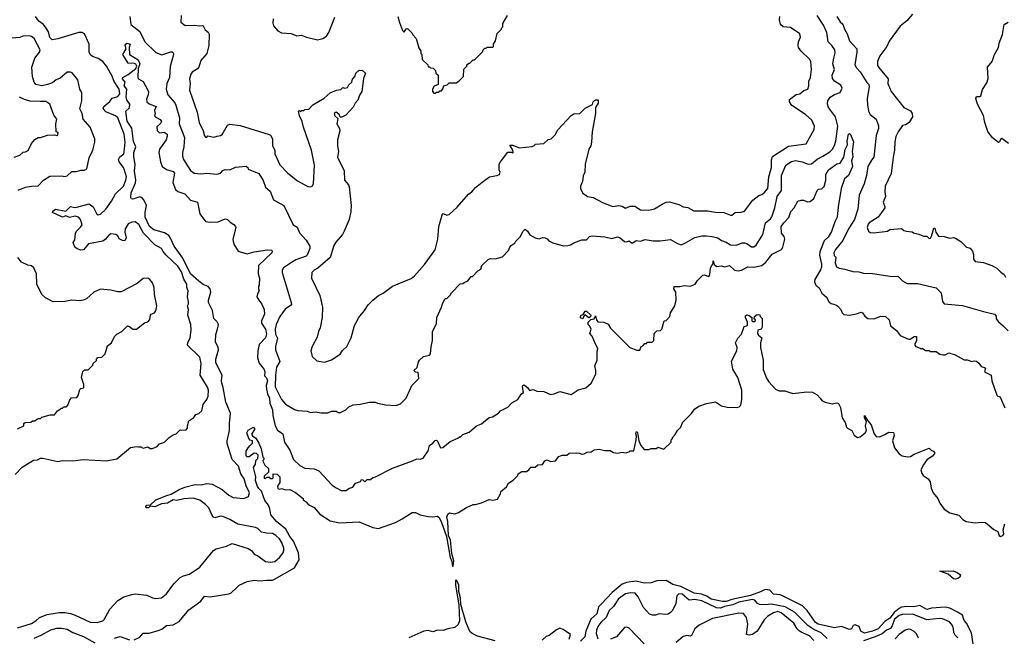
# Model space of a CAD drawing. Extents: x 2210602 to 2357277, y 510288 to 673808.
# Tile 444 of 464: x 2323704 to 2332237, y 644122 to 649478. Entities that reach past the tile are written whole.
import ezdxf

# ---------------------------------------------------------------- set-up
doc = ezdxf.new("R2010")
doc.units = 0

msp = doc.modelspace()

# ---------------------------------------------------------------- linework, layer by layer
at = {"layer": '0CON05XD'}
for points in [[(2323665, 645533.8), (2323725, 645596.2), (2323822.3, 645657.7), (2323858, 645662), (2323885, 645676.2), (2323905, 645676.2), (2324035, 645645.8), (2324075, 645654), (2324165, 645651.4), (2324255, 645664), (2324455, 645652), (2324545, 645670), (2324665, 645766.7), (2324717, 645777), (2324733.3, 645773.3), (2324755, 645772.5), (2324775, 645762.5), (2324815, 645772.5), (2324835, 645760), (2324855, 645760), (2324895, 645777.5), (2324915, 645800), (2324960, 645815), (2325000, 645855), (2325033.3, 645876.7), (2325060, 645885), (2325095, 645922.5), (2325145, 645917.5), (2325156.7, 645935), (2325156.7, 645955), (2325170.7, 645999.3), (2325213, 646027), (2325230, 646055), (2325257, 646063), (2325282.5, 646085), (2325295, 646140), (2325326.1, 646183.9), (2325336.1, 646213.9), (2325338.8, 646265), (2325331.7, 646291.7), (2325266.7, 646395), (2325277.5, 646495), (2325265, 646550), (2325156.7, 646655), (2325160, 646675), (2325182.3, 646717.7), (2325190, 646785), (2325187.5, 646835), (2325160, 646915), (2325166.7, 646965), (2325157.5, 646995), (2325166.7, 647015), (2325167.5, 647035), (2325157.5, 647075), (2325162.5, 647125), (2325152.5, 647155), (2325152.5, 647185), (2325127.1, 647227.1), (2325105, 647290), (2325075, 647340), (2324973.3, 647435), (2324946.4, 647466.4), (2324933.3, 647493.3), (2324875, 647526.2), (2324777.3, 647627.3), (2324735, 647701.2), (2324705, 647723.3), (2324675, 647721.2), (2324645, 647706.2), (2324618.8, 647665), (2324613.6, 647636.4), (2324626.7, 647585), (2324615, 647560), (2324595, 647562.5), (2324565, 647577.5), (2324553.6, 647603.6), (2324537.5, 647615), (2324495, 647620), (2324475, 647610), (2324448.8, 647575), (2324425, 647557.5), (2324300, 647535), (2324257.7, 647482.3), (2324235, 647478.8), (2324201.7, 647491.7), (2324182.5, 647505), (2324167.5, 647545), (2324180.5, 647569.5), (2324187, 647623), (2324195.8, 647644.2), (2324231.7, 647678.3), (2324245, 647700), (2324231.2, 647745), (2324212.5, 647765), (2324185, 647773.8), (2324135, 647763.3), (2324105, 647777.5), (2324075, 647763.8), (2323987.5, 647805), (2323992.3, 647817.7), (2324015, 647833.3), (2324103.6, 647816.4), (2324145, 647858.8), (2324179.3, 647849.3), (2324198.3, 647851.7), (2324305, 647880), (2324340, 647855), (2324368.3, 647798.3), (2324385, 647786.7), (2324405, 647790), (2324449.2, 647835), (2324500, 647905), (2324533.6, 647966.4), (2324602.5, 648035), (2324622.5, 648085), (2324628.6, 648115), (2324612.4, 648172.4), (2324602.5, 648195), (2324564.5, 648244.5), (2324560, 648265), (2324572.8, 648287.2), (2324605, 648313.8), (2324610.3, 648329.7), (2324618.9, 648415), (2324609.5, 648485), (2324555, 648627.1), (2324535, 648643.1), (2324449.5, 648679.5), (2324427.5, 648705), (2324433.3, 648725), (2324485, 648768.8), (2324505, 648797.5), (2324555, 648810), (2324571.5, 648835), (2324565, 648874), (2324521.4, 648941.4), (2324503, 648993), (2324455.9, 649075), (2324423.8, 649115), (2324385, 649140.9), (2324335, 649157.5), (2324314.6, 649175), (2324306, 649195), (2324305, 649266), (2324265, 649355.5), (2324245, 649366.8), (2324215, 649367.7), (2324035, 649311.2), (2323985, 649303.3), (2323965, 649322.5), (2323952.1, 649372.1), (2323934.3, 649404.3), (2323908.8, 649435), (2323870, 649465), (2323840, 649505)], [(2324658.2, 649505), (2324667.1, 649435), (2324744.7, 649374.7), (2324788.6, 649285), (2324882.8, 649192.8), (2324935, 649172), (2325015, 649200), (2325025, 649200), (2325035, 649190), (2325036, 649175), (2325007.4, 649072.6), (2325001.9, 648975), (2324979.4, 648925), (2324972.9, 648875), (2324988.6, 648825), (2325047.4, 648757.4), (2325057.5, 648737.5), (2325089.1, 648625), (2325085.7, 648575), (2325132.9, 648455), (2325125.8, 648375), (2325113.3, 648325), (2325113.3, 648295), (2325123.8, 648265), (2325185, 648170), (2325215, 648146.7), (2325275, 648140), (2325324.3, 648145.7), (2325412.9, 648137.1), (2325442.7, 648147.3), (2325465, 648170), (2325485, 648177.5), (2325525.9, 648174.1), (2325575, 648200), (2325665, 648206.7), (2325680, 648195), (2325685, 648182.5), (2325775, 648142.5), (2325815, 648082.5), (2325833.3, 648025), (2325875, 647990), (2325903.3, 647915), (2325992.5, 647865), (2326075, 647700), (2326108.3, 647678.3), (2326128.2, 647628.2), (2326187, 647567), (2326217.7, 647515), (2326217.2, 647492.8), (2326194.2, 647435.8), (2326185, 647426.2), (2326095.7, 647394.3), (2326058.5, 647371.5), (2325990, 647325), (2325979.2, 647305), (2325979.2, 647285), (2326057.5, 647025), (2326058.8, 647005), (2326005, 646966.2), (2325958, 646905), (2325925.7, 646835), (2325916.9, 646795), (2325921.7, 646751.7), (2325937.5, 646715), (2325922, 646645), (2325922, 646615), (2325957.5, 646515), (2325929.2, 646465), (2325920, 646395), (2325918.5, 646295), (2325973.8, 646185), (2326007.5, 646145), (2326085, 646097.5), (2326115, 646087.5), (2326195, 646082.5), (2326225, 646072.5), (2326265, 646077.5), (2326315, 646067.5), (2326375, 646067.5), (2326405, 646082.5), (2326445, 646082.5), (2326465, 646072.5), (2326485, 646072.5), (2326530, 646095), (2326555, 646120), (2326593, 646137), (2326655, 646142.5), (2326735, 646160), (2326785, 646160), (2326805, 646153.3)], [(2325102.5, 649515), (2325100, 649455), (2325137, 649427), (2325215, 649430), (2325265, 649423.3), (2325285, 649427.5), (2325293, 649423), (2325310.5, 649390.5), (2325338.1, 649368.1), (2325345, 649352.5), (2325342, 649255), (2325325.9, 649185), (2325274.3, 649125), (2325255.8, 649065), (2325245, 649050), (2325198.6, 649021.4), (2325187.5, 649005), (2325176, 648965), (2325180, 648925), (2325174, 648865), (2325241.2, 648675), (2325260, 648585), (2325293.3, 648515), (2325305, 648470), (2325315, 648460), (2325325, 648460), (2325335, 648470), (2325385, 648460), (2325416.4, 648466.4), (2325445, 648472.5), (2325458.3, 648481.7), (2325505, 648562.5), (2325525, 648572.5), (2325615, 648560), (2325865, 648483.3), (2325876.7, 648475), (2325893.8, 648445), (2325896, 648385), (2325914, 648345), (2325916, 648315), (2325958.3, 648218.3), (2326028, 648148), (2326110.9, 648080.9), (2326200.5, 648030.5), (2326225, 648028), (2326238, 648035), (2326249.2, 648055), (2326258, 648215), (2326231.2, 648345), (2326162.5, 648545), (2326152.5, 648595), (2326127.5, 648645), (2326120, 648685), (2326125, 648690), (2326135, 648680), (2326145, 648690), (2326165, 648690), (2326175, 648700), (2326208.3, 648701.7), (2326245, 648740), (2326343, 648797), (2326395, 648842.5), (2326450, 648865), (2326487.5, 648872.5), (2326505, 648890), (2326522.5, 648882.5), (2326545, 648890), (2326556, 648914), (2326582.5, 648935), (2326588.8, 648961.2), (2326608.8, 648985), (2326616.2, 649015), (2326645, 649040), (2326675, 649037.5), (2326700, 649015), (2326683.6, 648966.4), (2326667.5, 648855), (2326648.3, 648821.7), (2326635, 648780), (2326610, 648755), (2326595, 648720), (2326529.3, 648650.7), (2326495, 648632.5), (2326481.7, 648631.7), (2326472.5, 648655), (2326445.6, 648675.6), (2326428.8, 648665), (2326434, 648645), (2326461.7, 648621.7), (2326452, 648575), (2326474.2, 648535), (2326477.5, 648515), (2326457.5, 648435), (2326457.5, 648385), (2326466.7, 648335), (2326457.5, 648285), (2326517, 648167), (2326518.8, 648085), (2326552, 648045), (2326557.9, 648027.9), (2326576, 647865), (2326573.6, 647813.6), (2326558, 647745), (2326516.6, 647643.4), (2326502, 647615), (2326442.6, 647547.4), (2326425, 647518), (2326395.3, 647414.7), (2326288.5, 647321.5), (2326256.7, 647305), (2326236.2, 647285), (2326233.8, 647235), (2326305.8, 647085.8), (2326328.8, 646985), (2326326.2, 646895), (2326307.5, 646805), (2326292.5, 646775), (2326282.5, 646725), (2326237.5, 646645), (2326227.5, 646605), (2326238.3, 646558.3), (2326278.3, 646518.3), (2326345, 646507.5), (2326405, 646527.5), (2326481.7, 646578.3), (2326500.7, 646609.3), (2326540, 646645), (2326575, 646720), (2326606.7, 646825), (2326643.3, 646895), (2326692.5, 646955), (2326722.5, 647005), (2326765, 647046.7), (2326813.9, 647086.1), (2326853.6, 647106.4), (2326935, 647166.7), (2327095, 647233.1), (2327125, 647255.8), (2327210.8, 647355), (2327305, 647483.3), (2327327.3, 647575), (2327336.9, 647683.1), (2327367, 647793), (2327375, 647797.5), (2327405, 647782.5), (2327425, 647787.5), (2327495, 647852.5), (2327592.5, 647965), (2327622.5, 647985), (2327655, 648022.5), (2327711.7, 648068.3), (2327776.1, 648113.9), (2327840, 648125), (2327862.5, 648135), (2327866.7, 648155), (2327860, 648175), (2327860, 648225), (2327870, 648245), (2327935, 648330), (2327967.5, 648327.5), (2327975, 648320), (2327980, 648325), (2327977.5, 648345), (2327951.7, 648388.3), (2327975, 648390), (2328035, 648367.5), (2328145, 648377.5), (2328163, 648387), (2328175, 648397.5), (2328245, 648402.5), (2328285, 648437.5), (2328310, 648445), (2328345, 648480), (2328367, 648523), (2328483.6, 648646.4), (2328505, 648660), (2328557, 648663), (2328605, 648710), (2328668.3, 648741.7), (2328672.5, 648765), (2328683.9, 648776.1), (2328695, 648782.5), (2328711.7, 648781.7), (2328717.5, 648775), (2328716.7, 648755), (2328692.5, 648715), (2328693.3, 648665), (2328663.8, 648505), (2328660, 648415), (2328653.3, 648385), (2328637.5, 648355), (2328603.9, 648226.1), (2328600, 648155), (2328587, 648123), (2328582.5, 648075), (2328562.5, 648035), (2328563.6, 648013.6), (2328582.5, 647975), (2328625, 647943.3), (2328675, 647936.7), (2328755, 647893.3), (2328845, 647857.5), (2328895, 647866.7), (2328925, 647860), (2328955, 647843.3), (2328995, 647860), (2329035, 647860), (2329085, 647830), (2329155, 647826.2), (2329205, 647838.8), (2329272.7, 647877.3), (2329305, 647893.8), (2329335, 647896.7), (2329415, 647876.2), (2329455, 647853.3), (2329495, 647847.5), (2329545, 647818.8), (2329665, 647819.4), (2329735, 647807.5), (2329805.8, 647805.8), (2329865, 647782), (2329876.1, 647783.9), (2329905, 647806.7), (2329955, 647807.5), (2329985, 647817.5), (2330058.3, 647911.7), (2330108, 647952), (2330135, 647961.2), (2330154.3, 647975.7), (2330187.5, 648015), (2330195.8, 648115), (2330219.4, 648195), (2330218.1, 648261.9), (2330228.7, 648291.3), (2330365, 648379.4), (2330518.3, 648401.7), (2330587.5, 648525), (2330592.5, 648555), (2330567.5, 648605), (2330514.3, 648654.3), (2330395, 648734), (2330376.2, 648766.2), (2330374, 648786), (2330431.7, 648828.3), (2330465, 648833.8), (2330498, 648862), (2330533.6, 648876.4), (2330543.3, 648905), (2330544, 648945), (2330555.8, 648975), (2330566, 649045), (2330560, 649115), (2330548, 649135), (2330475, 649205.8), (2330454.4, 649235), (2330450, 649255), (2330453.3, 649286.7), (2330470, 649325), (2330463.9, 649353.9), (2330385, 649410), (2330320, 649415), (2330296.1, 649436.1), (2330289.2, 649475), (2330292.5, 649505)], [(2325900, 649485), (2325897, 649447), (2325902.5, 649425), (2325940.7, 649380.7), (2325973.6, 649363.6), (2326055, 649357.5), (2326105, 649337.5), (2326145, 649342.5), (2326190, 649325), (2326285, 649302.5), (2326330, 649315), (2326362.5, 649335), (2326383.3, 649365), (2326435, 649500)], [(2326805, 646153.3), (2326877, 646137), (2326965, 646132.5), (2327005, 646147.5), (2327052.5, 646195), (2327102.5, 646305), (2327162.5, 646365), (2327158.3, 646418.3), (2327135, 646420), (2327120, 646435), (2327147, 646463), (2327159.3, 646510.7), (2327167.5, 646525), (2327203.9, 646556.1), (2327255, 646567.5), (2327265, 646580), (2327269.3, 646640.7), (2327281.2, 646695), (2327282.5, 646775), (2327315, 646840), (2327317.5, 646895), (2327360, 646985), (2327367.5, 647015), (2327385, 647050), (2327395, 647060), (2327405, 647060), (2327435, 647090), (2327445, 647110), (2327521.7, 647188.3), (2327545, 647190), (2327555, 647200), (2327588.3, 647211.7), (2327615, 647250), (2327628.3, 647251.7), (2327675, 647300), (2327700, 647315), (2327710, 647345), (2327765, 647397.5), (2327783.6, 647406.4), (2327825, 647403.3), (2327889.3, 647420.7), (2327940, 647475), (2327950, 647505), (2327961.7, 647518.3), (2327998.3, 647541.7), (2328000, 647555), (2328040, 647595), (2328067, 647643), (2328085, 647660), (2328105, 647642.5), (2328125, 647612.5), (2328170, 647585), (2328205, 647577.5), (2328235, 647587.5), (2328256.4, 647586.4), (2328275, 647577.5), (2328290.7, 647560.7), (2328323.6, 647543.6), (2328415, 647517.5), (2328455, 647520), (2328477.5, 647525), (2328505, 647542.5), (2328575, 647570), (2328615, 647570), (2328642.7, 647597.3), (2328665, 647603.8), (2328775, 647596), (2328835, 647580), (2328885, 647593.8), (2328907.5, 647585), (2328945, 647553.3), (2328965, 647552.5), (2328985, 647560), (2329005, 647542.5), (2329016.7, 647543.3), (2329045, 647562.5), (2329085, 647556.7), (2329125, 647572.5), (2329195, 647560), (2329255, 647560), (2329345, 647571.2), (2329405.8, 647535.8), (2329435, 647526.2), (2329475, 647541.2), (2329555, 647587.5), (2329615, 647602), (2329655, 647602.5), (2329705, 647598.8), (2329755, 647586.2), (2329785, 647563.3), (2329825, 647548.8), (2329865, 647523.8), (2329915, 647523.3), (2329965, 647542.5), (2329985, 647543.3), (2330005, 647536.7), (2330045, 647507.5), (2330065, 647507.5), (2330085, 647522.5), (2330144.2, 647615.8), (2330167.5, 647715), (2330209.2, 647750.8), (2330220.7, 647769.3), (2330246.9, 647845), (2330267.5, 647945), (2330305.5, 647995), (2330306.7, 648125), (2330343.6, 648216.4), (2330393.2, 648246.8), (2330426.1, 648256.1), (2330485, 648246), (2330535.8, 648225.8), (2330565, 648228), (2330615, 648269.2), (2330665, 648292.9), (2330725, 648332.9), (2330746.7, 648355), (2330765, 648386.2), (2330777.9, 648425), (2330793.3, 648555), (2330774.3, 648634.3), (2330713.8, 648715), (2330703.8, 648745), (2330707, 648773), (2330727.5, 648805), (2330765, 648828), (2330813.2, 648846.8), (2330830.8, 648885), (2330818.9, 648908.9), (2330765, 648944.2), (2330746.6, 648966.6), (2330745.6, 648995), (2330764.4, 649045), (2330749.2, 649095), (2330760, 649145), (2330769.5, 649190.5), (2330768, 649215), (2330741.2, 649255), (2330711.2, 649285), (2330700, 649365), (2330670.3, 649430.3), (2330616.2, 649515)], [(2326982, 649505), (2326994.2, 649454.2), (2327022.5, 649385), (2327035, 649370), (2327051.7, 649398.3), (2327065, 649400), (2327105, 649360), (2327110, 649345), (2327140, 649315), (2327163, 649233), (2327180, 649205), (2327180, 649185), (2327190, 649175), (2327191.7, 649131.7), (2327240, 649085), (2327245, 649070), (2327255, 649070), (2327265, 649060), (2327288.3, 649058.3), (2327308.3, 649038.3), (2327310, 649015), (2327330, 648995), (2327330, 648915), (2327295, 648900), (2327280, 648875), (2327280, 648855), (2327291.7, 648841.7), (2327305, 648840), (2327315, 648850), (2327335, 648850), (2327345, 648860), (2327358.3, 648861.7), (2327371.7, 648878.3), (2327380, 648905), (2327408.3, 648911.7), (2327425, 648930), (2327485, 648930), (2327510, 648945), (2327550, 648985), (2327553, 649047), (2327580, 649075), (2327580, 649085), (2327595, 649100), (2327605, 649100), (2327635, 649130), (2327645, 649130), (2327715, 649200), (2327720, 649215), (2327735, 649230), (2327745, 649230), (2327755, 649240), (2327805, 649240), (2327810, 649245), (2327810, 649265), (2327827, 649293), (2327843, 649357), (2327880, 649395), (2327880, 649405), (2327890, 649415), (2327890, 649445), (2327930, 649515)], [(2330785.6, 649505), (2330815, 649460), (2330838, 649438), (2330852.9, 649395), (2330875.4, 649355.4), (2330894.5, 649295), (2330957.5, 649225), (2330960, 649195), (2330940, 649085), (2330955, 649058.8), (2330986.2, 649025), (2331045, 648932), (2331062, 648915), (2331066.9, 648895), (2331049.2, 648795), (2331050.6, 648735), (2331060, 648685), (2331075, 648654), (2331127.5, 648615), (2331146.1, 648556.1), (2331146.2, 648535), (2331126.4, 648473.6), (2331106, 648285), (2331085, 648260), (2331054.3, 648205), (2331042.5, 648125), (2331021.4, 648055), (2330978, 647955), (2330966.9, 647835), (2330937.3, 647745), (2330886, 647664), (2330838.1, 647561.9), (2330774, 647486), (2330760, 647455), (2330761.4, 647431.4), (2330777.5, 647417.5), (2330771.2, 647368.8), (2330782.5, 647335), (2330805, 647322), (2330855, 647314), (2330925, 647294), (2330975, 647292), (2331015, 647280), (2331095, 647276.7), (2331265, 647250), (2331313, 647253), (2331353.2, 647213.2), (2331395, 647188.6), (2331485, 647189.2), (2331645, 647153.3), (2331688.3, 647108.3), (2331700.6, 647035), (2331716.7, 647015), (2331875, 647000), (2332055.9, 646945.9), (2332152.5, 646925), (2332167, 646907), (2332167.5, 646885), (2332185, 646857.5), (2332225, 646826.7), (2332268.8, 646778.8)], [(2331440, 649525), (2331393, 649467), (2331335, 649420), (2331239.1, 649290.9), (2331218, 649245), (2331157.3, 649162.7), (2331136.7, 649115), (2331138, 649085), (2331146, 649065), (2331229.2, 648965), (2331228.6, 648925), (2331256.2, 648855), (2331367, 648717), (2331425, 648687.5), (2331437.5, 648665), (2331440, 648635), (2331413, 648587), (2331380, 648565), (2331355, 648560), (2331315.7, 648504.3), (2331297.5, 648465), (2331288, 648418), (2331286, 648345), (2331272.5, 648285), (2331256, 648145), (2331203.8, 648035), (2331200, 647985), (2331205.8, 647944.2), (2331186.7, 647895), (2331202.5, 647855), (2331200, 647845), (2331143.3, 647765), (2331065, 647716.2), (2331056.2, 647705), (2331048.8, 647675), (2331060, 647645), (2331075, 647633.3), (2331105, 647630), (2331225, 647642.5), (2331245, 647657.5), (2331345, 647667.5), (2331365, 647650), (2331385, 647642.5), (2331437, 647637), (2331448.3, 647628.3), (2331497, 647617), (2331535, 647600), (2331565, 647600), (2331585, 647580), (2331596.4, 647583.6), (2331605, 647600), (2331625, 647670), (2331635, 647670), (2331642.5, 647635), (2331665, 647600), (2331715, 647597.5), (2331765, 647582.5), (2331795, 647587.5), (2331815, 647582.5), (2331860, 647555), (2331910, 647505), (2331940, 647495), (2331961.7, 647471.7), (2331970.7, 647440.7), (2331970.7, 647400.7), (2331985, 647380), (2332055, 647372.5), (2332130, 647345)], [(2332272.7, 648402.7), (2332215, 648446.7), (2332207, 648443), (2332195, 648417.5), (2332185, 648413.8), (2332133, 648453), (2332095, 648507.5), (2332066.7, 648585), (2332056.4, 648646.4), (2332003.3, 648745), (2331990, 648795), (2331995, 648810), (2332025, 648810), (2332033, 648817), (2332048.3, 648871.7), (2332085, 648930), (2332096.4, 648966.4), (2332091.2, 649065), (2332132, 649115), (2332152.9, 649175), (2332185.5, 649235), (2332191.1, 649275), (2332222, 649348), (2332235.6, 649435), (2332270.8, 649455)], [(2323691.7, 647998.3), (2323755, 648024.2), (2323806.1, 648033.9), (2323863.9, 648036.1), (2323910, 648085), (2323965, 648121.2), (2324065, 648123.3), (2324095, 648116.7), (2324116.1, 648123.9), (2324155, 648160), (2324195, 648160), (2324235, 648172.5), (2324266.4, 648173.6), (2324286.4, 648183.6), (2324305, 648280), (2324336.2, 648345), (2324353.8, 648415), (2324353.8, 648445), (2324315, 648546.7), (2324254.3, 648615), (2324244, 648665), (2324226, 648705), (2324242, 648775), (2324242, 648845), (2324226.2, 648875), (2324206.2, 648955), (2324157.7, 649017.7), (2324143.6, 649023.6), (2324115, 649021.2), (2324055, 648970), (2324018.8, 648955), (2323989.3, 648930.7), (2323945, 648914.4), (2323895, 648904), (2323845, 648916.2), (2323828.8, 648935), (2323814.5, 648984.5), (2323808.9, 649065), (2323835.5, 649144.5), (2323875.8, 649195), (2323881.4, 649215), (2323828.6, 649315), (2323805, 649332.5), (2323785, 649336.7), (2323730, 649335), (2323705, 649323.8), (2323635, 649316.2)], [(2325417.5, 646795), (2325427.5, 646835), (2325416.2, 646856.2), (2325385.5, 646885.5), (2325375.3, 646955.3), (2325339.6, 647025), (2325339.2, 647045), (2325358.8, 647115), (2325353.8, 647145), (2325336.9, 647165), (2325295, 647182.7), (2325255, 647208.9), (2325184.6, 647275), (2325118.6, 647408.6), (2325041.1, 647515), (2325012, 647582), (2324995.3, 647605.3), (2324958.9, 647628.9), (2324865, 647655.6), (2324828.6, 647685), (2324790, 647765), (2324790, 647805), (2324802.5, 647865), (2324779.4, 647915), (2324765, 647931.4), (2324745, 647940.6), (2324685, 647921.2), (2324673.6, 647923.6), (2324666.7, 647936.7), (2324670.8, 647975), (2324707.7, 648062.3), (2324709.5, 648085), (2324700, 648165), (2324704.3, 648224.3), (2324693.1, 648285), (2324693.8, 648325), (2324709.4, 648375), (2324691.3, 648421.3), (2324675.6, 648535.6), (2324635, 648597.5), (2324623.8, 648685), (2324655, 648712.5), (2324658, 648745), (2324633.3, 648783.3), (2324626.7, 648805), (2324632.5, 648875), (2324610, 648905), (2324617.5, 648935), (2324593.3, 648965), (2324597.5, 648975), (2324645, 649001.2), (2324710, 649055), (2324720, 649075), (2324711.4, 649091.4), (2324698.9, 649098.9), (2324645, 649100), (2324597.5, 649175), (2324627.5, 649225), (2324617.5, 649255), (2324620, 649265), (2324635, 649272.5), (2324662.5, 649265), (2324653.3, 649235), (2324656.2, 649175), (2324729.5, 649129.5), (2324743.8, 649095), (2324730, 649055), (2324726.7, 648975), (2324734.2, 648964.2), (2324775, 648941.2), (2324793.8, 648905), (2324820, 648855), (2324816.2, 648825), (2324802.3, 648787.7), (2324806.1, 648766.1), (2324825, 648746.7), (2324887.5, 648725), (2324870.7, 648689.3), (2324877.5, 648665), (2324873.3, 648645), (2324882.7, 648632.7), (2324922.3, 648612.3), (2324933.3, 648595), (2324923.9, 648576.1), (2324892.3, 648547.7), (2324896.1, 648516.1), (2324915, 648496.7), (2324955, 648501.2), (2324981.2, 648485), (2324983, 648467), (2324973.3, 648435), (2324915, 648353.3), (2324909.4, 648325), (2324923.3, 648245), (2324939.4, 648205), (2324975, 648178.1), (2325035, 648160), (2325045, 648147.5), (2325030.6, 648065), (2325054.4, 648005), (2325075, 647988.1), (2325135, 647968.6), (2325185, 647913.1), (2325245.5, 647895.5), (2325264.2, 647795), (2325315, 647728.8), (2325355, 647720.8), (2325425, 647726), (2325485, 647750), (2325504.4, 647744.4), (2325527.5, 647722.5), (2325560.5, 647700.5), (2325573.9, 647683.9), (2325576.2, 647675), (2325552, 647575), (2325554, 647555), (2325563.8, 647525), (2325593.8, 647475), (2325605, 647466.2), (2325675, 647448), (2325735, 647465.7), (2325851.7, 647481.7), (2325885, 647480), (2325893, 647473), (2325888.8, 647455), (2325774.3, 647345.7), (2325771.4, 647275), (2325782, 647235), (2325780, 647175), (2325773, 647167), (2325772.5, 647145), (2325780, 647125), (2325765, 647100), (2325760, 647075), (2325775, 647044), (2325802.1, 647012.1), (2325821.9, 646965), (2325825.6, 646925), (2325800.6, 646865), (2325798.1, 646845), (2325834.7, 646794.7), (2325843.4, 646753.4), (2325835, 646718.5), (2325779.4, 646660.6), (2325768.5, 646605), (2325765.4, 646545), (2325778.1, 646498.1), (2325822.5, 646445), (2325828.8, 646425), (2325825, 646390), (2325842, 646372), (2325851.4, 646345), (2325841.1, 646305), (2325842.3, 646272.3), (2325852.3, 646232.3), (2325870, 646195), (2325871.1, 646151.1), (2325894.4, 646095), (2325897.5, 646045), (2325916.8, 645956.8), (2325937.9, 645917.9), (2325983.8, 645885), (2325998.8, 645815), (2326044, 645745), (2326076.2, 645665), (2326132.7, 645612.7), (2326175, 645588.8), (2326255, 645583.3), (2326295.8, 645565.8), (2326410.5, 645440.5), (2326445, 645417.5), (2326490, 645395), (2326530, 645395), (2326563.3, 645416.7), (2326590, 645425), (2326615, 645457.5), (2326658.3, 645471.7), (2326665, 645490), (2326678.3, 645488.3), (2326695, 645470), (2326715, 645490), (2326745, 645490), (2326763, 645507), (2326787, 645513), (2326935, 645587.5), (2327106.7, 645653.3), (2327145, 645670), (2327175, 645667.5), (2327200, 645675), (2327245, 645740), (2327253.9, 645786.1), (2327283.3, 645805), (2327305, 645830), (2327315, 645832.5), (2327325, 645822.5), (2327350, 645765), (2327371.7, 645768.3), (2327435, 645820), (2327501.7, 645848.3), (2327515, 645860), (2327525, 645860), (2327545, 645880), (2327598.3, 645901.7), (2327663, 645957), (2327707, 645973), (2327773, 646027), (2327800, 646035), (2327853, 646067), (2327870, 646085), (2327935, 646117.5), (2327970, 646155), (2328020, 646185), (2328050.7, 646229.3), (2328070, 646245), (2328061.2, 646295), (2328063.9, 646306.1), (2328075, 646312.5), (2328107.5, 646285), (2328123, 646263), (2328155, 646270), (2328185, 646257.5), (2328245, 646252.5), (2328305, 646227.5), (2328337, 646233), (2328385, 646252.5), (2328481.7, 646228.3), (2328545, 646267.5), (2328610, 646285), (2328657.5, 646325), (2328697.5, 646405), (2328697.5, 646435), (2328687.5, 646475), (2328707.5, 646525), (2328707.5, 646595), (2328713.3, 646625), (2328693.3, 646665), (2328663.6, 646733.6), (2328643.3, 646755), (2328656.7, 646795), (2328645, 646820), (2328630, 646835), (2328630, 646855), (2328653, 646877), (2328682.5, 646885), (2328695, 646910), (2328702.5, 646875), (2328715, 646857.5), (2328765, 646856), (2328805, 646837.5), (2328825, 646802.5), (2328990, 646635), (2329053, 646613), (2329077, 646613), (2329090, 646645), (2329105, 646650), (2329121.7, 646668.3), (2329135, 646670), (2329145, 646680), (2329185, 646680), (2329200, 646695), (2329203, 646757), (2329225, 646780), (2329258.3, 646781.7), (2329270, 646795), (2329290, 646865), (2329305, 646870), (2329337, 646903), (2329342.5, 646935), (2329382.5, 646995), (2329393.3, 647045), (2329388.8, 647115), (2329373.8, 647145), (2329375, 647162.5), (2329425, 647163.1), (2329465, 647172.5), (2329515, 647166.7), (2329557.5, 647185), (2329577.5, 647215), (2329625, 647262.5), (2329636.4, 647266.4), (2329675, 647250), (2329684, 647265), (2329690, 647325), (2329712.5, 647365), (2329715, 647386.7), (2329722.5, 647355), (2329745, 647336.7), (2329783.6, 647343.6), (2329815, 647333.3), (2329855, 647346.2), (2329897.5, 647305), (2329930.7, 647299.3), (2329960, 647305), (2330015, 647333.3), (2330065, 647332.9), (2330135, 647345.6), (2330170, 647375), (2330224.7, 647445.3), (2330306, 647485), (2330318.1, 647505), (2330333.8, 647575), (2330327.6, 647597.6), (2330306.6, 647626.6), (2330304.2, 647685), (2330325, 647716.7), (2330368.3, 647761.7), (2330387.5, 647815), (2330414.1, 647845.9), (2330447, 647903), (2330475, 647913.3), (2330495, 647913.3), (2330535, 647898.8), (2330555, 647900), (2330585, 647927.5), (2330615, 647997.5), (2330625, 648006.7), (2330655, 648012), (2330675, 648031.2), (2330690, 648085), (2330691.2, 648135), (2330712.5, 648175), (2330785, 648226.7), (2330815, 648232.5), (2330846, 648285), (2330858.6, 648351.4), (2330876.9, 648393.1), (2330875.6, 648425), (2330885, 648486.2), (2330895, 648490), (2330905, 648481.2), (2330928.3, 648418.3), (2330918.8, 648335), (2330923, 648287), (2330912.5, 648255), (2330920, 648205), (2330885, 648127.5), (2330852.9, 648097.1), (2330822, 648015), (2330795.6, 647855), (2330789.2, 647765), (2330767.5, 647725), (2330740.3, 647639.7), (2330708.9, 647591.1), (2330675, 647561.2), (2330639.4, 647465), (2330635.8, 647435), (2330653.6, 647356.4), (2330653, 647333), (2330645, 647307.5), (2330595.8, 647225), (2330592.9, 647205), (2330604.2, 647175), (2330631.7, 647151.7), (2330656.1, 647106.1), (2330695, 647072.5), (2330718.8, 647028.8), (2330735, 647016.7), (2330775.9, 647005.9), (2330793, 646993), (2330820, 646965), (2330832.5, 646935), (2330845, 646922.5), (2330895, 646916.7), (2330955, 646926), (2330995, 646940), (2331006.7, 646935), (2331027.7, 646907.7), (2331055, 646886.7), (2331105, 646883.8), (2331165.9, 646905.9), (2331207.5, 646905), (2331237.5, 646875), (2331251.7, 646821.7), (2331303, 646783), (2331335, 646740), (2331405, 646707.5), (2331421.7, 646708.3), (2331455, 646730), (2331475, 646730), (2331476.7, 646695), (2331460, 646665), (2331462.5, 646655), (2331470, 646645), (2331508.3, 646628.3), (2331515, 646620), (2331525, 646630), (2331555, 646610), (2331585, 646610), (2331595, 646600), (2331645, 646600), (2331678.3, 646578.3), (2331705, 646572.5), (2331725, 646572.5), (2331755, 646590), (2331811.7, 646571.7), (2331888.3, 646528.3), (2331915, 646527.5), (2331955, 646512.5), (2331975, 646520), (2331995, 646517.5), (2332015, 646500), (2332035, 646470), (2332065, 646462.5), (2332072.5, 646455), (2332063.6, 646423.6), (2332122, 646395), (2332128.8, 646345), (2332173, 646223), (2332181.7, 646211.7), (2332195, 646210), (2332205, 646200), (2332241.7, 646111.7)], [(2323655, 648286.7), (2323706.1, 648303.9), (2323735, 648330), (2323755, 648332.5), (2323775.9, 648344.1), (2323807.5, 648405), (2323835, 648437.5), (2323865, 648456.7), (2323885, 648456.7), (2323945, 648476.7), (2324005, 648480), (2324025, 648472.5), (2324035, 648480), (2324038.3, 648498.3), (2324020, 648505), (2324017.5, 648575), (2324026.7, 648615), (2323999.3, 648649.3), (2323966.1, 648746.1), (2323929.3, 648769.3), (2323882.3, 648767.7), (2323795, 648772), (2323746.1, 648786.1), (2323703, 648807)], [(2323685, 645930), (2323740, 645955), (2323740, 645975), (2323750, 645985), (2323801.7, 645988.3), (2323815, 646000), (2323835, 646000), (2323848.3, 646011.7), (2323865, 646020), (2323885, 646020), (2323895, 646030), (2323968.3, 646051.7), (2324005, 646052.5), (2324030, 646085), (2324065, 646110), (2324075, 646110), (2324085, 646120), (2324105, 646120), (2324120, 646135), (2324138.3, 646181.7), (2324151.7, 646198.3), (2324198.3, 646201.7), (2324211.7, 646218.3), (2324225, 646270), (2324235, 646280), (2324260, 646285), (2324260, 646315), (2324240, 646375), (2324251.7, 646428.3), (2324265, 646440), (2324298.3, 646441.7), (2324338.3, 646481.7), (2324340, 646495), (2324368.3, 646521.7), (2324370, 646535), (2324381.7, 646548.3), (2324415, 646550), (2324445, 646580), (2324465, 646650), (2324500, 646675), (2324525, 646730), (2324545, 646750), (2324590, 646775), (2324638.3, 646821.7), (2324655, 646817.5), (2324685, 646793.3), (2324717, 646793), (2324785, 646847.5), (2324815, 646857.5), (2324831.7, 646878.3), (2324836.7, 646915), (2324843.3, 646925), (2324872.5, 646935), (2324885, 646952.5), (2324891.2, 646995), (2324872, 647095), (2324868, 647155), (2324853.8, 647195), (2324832.5, 647225), (2324815, 647236.2), (2324775, 647233.8), (2324720.9, 647189.1), (2324583, 647117), (2324555, 647116.7), (2324495, 647131.4), (2324405, 647142), (2324345, 647116), (2324283, 647057), (2324255, 647045.8), (2324225, 647040.8), (2324155, 647044), (2324095, 647034.2), (2323995, 647030), (2323926.7, 647065), (2323894.3, 647094.3), (2323851.2, 647185), (2323848, 647275), (2323826.2, 647325), (2323805, 647343.3), (2323775, 647350), (2323720, 647375), (2323687.1, 647415)], [(2332130, 647345), (2332173, 647323), (2332207, 647287), (2332235, 647267.5), (2332247.5, 647245)], [(2324695, 644098.8), (2324745, 644123.3), (2324775, 644156.7), (2324825, 644158.8), (2324905, 644182.5), (2324935, 644192.5), (2324975, 644224.2), (2325035, 644231.2), (2325085, 644258), (2325169.4, 644360.6), (2325275, 644434.3), (2325305, 644477.5), (2325355, 644474.3), (2325515, 644498.1), (2325535, 644507.5), (2325586.2, 644555), (2325605.8, 644574.2), (2325675, 644606), (2325735, 644617.5), (2325785, 644610.6), (2325845, 644618.9), (2325895, 644617.1), (2325913.3, 644625), (2326085, 644724), (2326127.1, 644795), (2326120, 644855), (2326077.1, 644955), (2326044.3, 644995), (2326009.1, 645059.1), (2325928.6, 645125), (2325881.2, 645185), (2325872, 645235), (2325858.6, 645268.6), (2325828.3, 645308.3), (2325798.8, 645388.8), (2325775, 645411.2), (2325765, 645430), (2325747, 645483), (2325750, 645515), (2325730, 645595), (2325747, 645623), (2325750, 645655), (2325767, 645673), (2325771.7, 645701.7), (2325757, 645717), (2325735, 645717.5), (2325691.7, 645688.3), (2325675, 645687.5), (2325667.5, 645695), (2325667.5, 645735), (2325682.5, 645765), (2325702.5, 645785), (2325720, 645805), (2325720, 645825), (2325701.7, 645831.7), (2325690, 645845), (2325673.6, 645896.4), (2325685, 645917.5), (2325725, 645940), (2325735, 645940), (2325740, 645935), (2325737.5, 645925), (2325713, 645883), (2325720, 645870), (2325749.3, 645849.3), (2325777.5, 645805), (2325796.4, 645756.4), (2325810, 645685), (2325820, 645675), (2325820, 645665), (2325810, 645655), (2325813, 645643), (2325827.5, 645615), (2325860, 645585), (2325860, 645555), (2325821.7, 645518.3), (2325821.7, 645501.7), (2325835, 645500), (2325845, 645510), (2325865, 645510), (2325875, 645500), (2325895, 645500), (2325900, 645505), (2325901.7, 645538.3), (2325936.1, 645536.1), (2325957.5, 645515), (2325957.5, 645465), (2325938.3, 645431.7), (2325941.7, 645411.7), (2325955, 645407.5), (2325975, 645413.3), (2326005, 645401.2), (2326045, 645403.8), (2326095, 645377.5), (2326150, 645335), (2326160, 645325), (2326160, 645315), (2326185, 645297.5), (2326205, 645273.3), (2326255, 645246.7), (2326305, 645191.2), (2326395, 645132), (2326475, 645114), (2326645, 645122.1), (2326765, 645073.8), (2326814.5, 645065.5), (2326961.9, 645118.1), (2327018.3, 645148.3), (2327105, 645203.3), (2327133, 645203), (2327175, 645183.8), (2327245, 645170), (2327285, 645167.5), (2327323, 645173), (2327335, 645163.3), (2327357.6, 645127.6), (2327401.4, 644995), (2327434.6, 644815), (2327449.1, 644779.1), (2327455, 644737.5), (2327461.7, 644738.3), (2327465.4, 644785.4), (2327447.4, 644847.4), (2327436.4, 644965), (2327420.8, 645005), (2327412.7, 645127.3), (2327404.4, 645165), (2327415, 645190), (2327428.3, 645201.7), (2327475, 645192.5), (2327507, 645203), (2327575, 645247.5), (2327635, 645272.5), (2327655, 645272.5), (2327705, 645287.5), (2327773, 645317), (2327805, 645312.5), (2327845, 645320), (2327870, 645365), (2327873.6, 645386.4), (2327923, 645427), (2327940.7, 645459.3), (2327980, 645485), (2328020, 645525), (2328025, 645540), (2328055, 645560), (2328095, 645560), (2328116.4, 645573.6), (2328133, 645597), (2328171.7, 645598.3), (2328195, 645617.5), (2328235, 645620), (2328255, 645652.5), (2328265, 645657.5), (2328275, 645660), (2328305, 645647.5), (2328347, 645653), (2328375, 645690), (2328405, 645700), (2328445, 645700), (2328465, 645717.5), (2328525, 645722.5), (2328555, 645720), (2328575, 645710), (2328595, 645712.5), (2328623, 645727), (2328655, 645730), (2328683, 645747), (2328725, 645752.5), (2328775, 645742.5), (2328821.7, 645741.7), (2328850, 645725), (2328885, 645720), (2328925, 645727.5), (2328955, 645722.5), (2328985, 645730), (2328995, 645740), (2329025, 645740), (2329046.7, 645835), (2329050, 645865), (2329042.9, 645885), (2329045, 645902.5), (2329055, 645902.5), (2329058.8, 645895), (2329070, 645825), (2329086.4, 645786.4), (2329115, 645750), (2329155, 645750), (2329175, 645760), (2329225, 645760), (2329235, 645770), (2329285, 645752.5), (2329350, 645815), (2329350, 645835), (2329360, 645845), (2329360, 645855), (2329385, 645880), (2329403.6, 645916.4), (2329432.5, 645945), (2329447.5, 645985), (2329526.4, 646063.6), (2329550.7, 646099.3), (2329590, 646125), (2329655, 646150), (2329735, 646163.8), (2329785, 646130), (2329835, 646117.5), (2329916.4, 646113.6), (2329938.3, 646121.7), (2329952.5, 646135), (2329961.2, 646185), (2329962, 646265), (2329928.1, 646375), (2329885, 646447.5), (2329872.7, 646517.3), (2329920, 646605), (2329922.5, 646635), (2329907.5, 646675), (2329927.5, 646715), (2329958.3, 646751.7), (2329981.7, 646818.3), (2330010, 646825), (2330010, 646855), (2329993.3, 646895), (2329995, 646910), (2330005, 646917.5), (2330025, 646913.3), (2330050, 646895), (2330050, 646865), (2330055, 646860), (2330078.3, 646861.7), (2330080, 646875), (2330070, 646885), (2330072.5, 646905), (2330095, 646920), (2330118.3, 646918.3), (2330120, 646905), (2330137, 646887), (2330139.3, 646810.7), (2330130, 646795), (2330100, 646785), (2330097.5, 646755), (2330105, 646742.5), (2330135, 646720), (2330122.5, 646675), (2330122.5, 646635), (2330146.9, 646525), (2330147.5, 646445), (2330175, 646368.8), (2330196.3, 646336.3), (2330254, 646275), (2330285, 646258), (2330335, 646258.8), (2330405, 646236), (2330525, 646250.8), (2330575, 646247.5), (2330615.6, 646225.6), (2330642, 646195), (2330655, 646176.2), (2330685, 646160), (2330745, 646145.8), (2330785, 646156), (2330799.3, 646149.3), (2330816, 646115), (2330831.2, 646025), (2330856.2, 645985), (2330870, 645945), (2330876.7, 645935), (2330913.9, 645913.9), (2330936.2, 645875), (2330964.1, 645854.1), (2330988.8, 645861.2), (2331030, 645895), (2331042, 645915), (2331034.4, 645955), (2331043.3, 645993.3), (2331024, 646025), (2331025, 646046), (2331050.7, 646000.7), (2331082.9, 645965), (2331110, 645885), (2331125, 645863.8), (2331155, 645861.2), (2331200.7, 645879.3), (2331235, 645901.9), (2331277.3, 645897.3), (2331283.1, 645875), (2331266.7, 645825), (2331286.2, 645765), (2331324.3, 645714.3), (2331352.5, 645695), (2331397, 645687), (2331425, 645688.8), (2331455, 645708.8), (2331585, 645762.5), (2331603.8, 645743.8), (2331622.5, 645735), (2331632.5, 645725), (2331632.5, 645715), (2331615, 645693.8), (2331565, 645660), (2331535, 645618.8)], [(2328585, 646882.5), (2328563.6, 646893.6), (2328562.5, 646905), (2328570, 646915), (2328588.3, 646921.7), (2328605, 646950), (2328615, 646950), (2328652.5, 646915), (2328649.3, 646900.7), (2328635, 646892.5), (2328602.5, 646917.5), (2328592.5, 646907.5), (2328585, 646882.5)], [(2323685, 644203.1), (2323805, 644243.1), (2323843.8, 644265), (2323876.8, 644293.2), (2323940.7, 644319.3), (2324045, 644336.9), (2324095, 644336.7), (2324145, 644327.5), (2324185, 644314.4), (2324315, 644252.5), (2324375, 644251.2), (2324423.9, 644266.1), (2324435, 644276.7), (2324483.8, 644365), (2324555, 644441.2), (2324605, 644472), (2324675.9, 644494.1), (2324705, 644498), (2324805, 644488), (2324855, 644463.8), (2324885, 644458.8), (2324932.5, 644465), (2324975, 644500), (2325040, 644585), (2325095, 644640), (2325124.2, 644655.8), (2325175, 644668.8), (2325265, 644730), (2325383.9, 644876.1), (2325405, 644890), (2325495, 644913.3), (2325545, 644936.7), (2325685, 644893.3), (2325713.9, 644873.9), (2325735, 644842.5), (2325768.3, 644828.3), (2325835, 644780), (2325875, 644773.8), (2325915, 644780), (2325955.8, 644814.2), (2325986.2, 644855), (2325993.9, 644876.1), (2325994, 644895), (2325974.4, 644944.4), (2325955.5, 644975.5), (2325924.2, 645004.2), (2325895, 645021.2), (2325843.9, 645023.9), (2325800, 645035), (2325766.7, 645065), (2325746.4, 645073.6), (2325595, 645104), (2325525, 645143.8), (2325465, 645168.8), (2325445, 645171.2), (2325395, 645157.5), (2325377, 645167), (2325342.5, 645245), (2325315, 645272.5), (2325265, 645312.5), (2325208.3, 645328.3), (2325127, 645323), (2325065, 645307.5), (2325035, 645313.3), (2324985, 645283.8), (2324931.7, 645278.3), (2324875, 645253.3), (2324835, 645260), (2324820, 645245), (2324800, 645245), (2324797.5, 645255), (2324805, 645267.5), (2324838.3, 645271.7), (2324885, 645313.3), (2324977.7, 645352.3), (2325017.7, 645362.3), (2325085, 645404.2), (2325135, 645423.8), (2325225, 645446), (2325275.9, 645444.1), (2325325, 645456.2), (2325371.2, 645451.2), (2325457.5, 645405), (2325498.8, 645368.8), (2325515, 645354), (2325555, 645334), (2325645, 645324.3), (2325688, 645342), (2325694, 645375), (2325665.4, 645435.4), (2325647.8, 645495), (2325620.4, 645540.4), (2325598.9, 645605), (2325545.8, 645665), (2325501.8, 645801.8), (2325501.2, 645825), (2325522.3, 645915), (2325521.1, 645975), (2325531.2, 646065), (2325491.1, 646161.1), (2325467.6, 646287.6), (2325454.4, 646324.4), (2325451.4, 646345), (2325459.5, 646395), (2325402.2, 646502.2), (2325404.6, 646535), (2325427.9, 646615), (2325424.6, 646635), (2325400.3, 646685), (2325402.8, 646747.2), (2325417.5, 646795)], [(2331535, 645618.8), (2331514, 645575), (2331522.3, 645542.3), (2331533.3, 645525), (2331575.4, 645495.4), (2331595, 645468.8), (2331604, 645415), (2331620.8, 645375), (2331661.2, 645325), (2331679.2, 645285), (2331715, 645234), (2331765, 645201.4), (2331842.1, 645182.1), (2331876.2, 645145), (2331905, 645126.2), (2331985, 645113.3), (2332035, 645120), (2332075, 645117.5), (2332147, 645057), (2332179.3, 645039.3), (2332192.5, 645005), (2332205, 644997.5), (2332225, 645003.8), (2332233.3, 645015), (2332228, 645055), (2332240, 645105)], [(2331815, 644626.2), (2331795, 644630), (2331750, 644670), (2331677.5, 644695), (2331792.9, 644697.1), (2331826.7, 644685), (2331856, 644665), (2331850, 644645), (2331835, 644633.3), (2331815, 644626.2)], [(2327825, 644091.1), (2327671.2, 644131.2), (2327625, 644153.8), (2327605, 644173.3), (2327569.1, 644255), (2327526.5, 644406.5), (2327524.2, 644465), (2327508.1, 644518.1), (2327508.9, 644575), (2327495, 644610), (2327485, 644620), (2327479.2, 644615), (2327481.8, 644575), (2327510.8, 644405), (2327515.5, 644265.5), (2327505, 644233.3), (2327475, 644206.7), (2327415, 644196.2), (2327375, 644180.8), (2327325, 644182.9), (2327285, 644170), (2327245, 644180), (2327205.9, 644174.1), (2327075, 644117.5)], [(2331967.9, 644065), (2331951.8, 644161.8), (2331910, 644245), (2331887.8, 644267.8), (2331873.8, 644313.8), (2331830.6, 644340.6), (2331765, 644374.4), (2331725, 644382.7), (2331605, 644375.5), (2331565, 644363.1), (2331505, 644398.5), (2331453.2, 644386.8), (2331395, 644389.6), (2331345, 644382.3), (2331325, 644373.1), (2331282.8, 644337.2), (2331245, 644288.8), (2331201.6, 644258.4), (2331142.2, 644195), (2331095, 644173.9), (2331025, 644157.1), (2330994.4, 644174.4), (2330978.8, 644215), (2330945, 644230), (2330927.5, 644225), (2330913, 644197), (2330895, 644191.2), (2330826.1, 644216.1), (2330765, 644203.3), (2330622.9, 644235), (2330601.7, 644251.7), (2330528.9, 644355), (2330487.1, 644395), (2330325, 644476), (2330295, 644490.8), (2330237.5, 644495), (2330205, 644530), (2330163, 644537), (2330122.5, 644515), (2330037.1, 644485), (2329875, 644450.7), (2329825, 644433.9), (2329795, 644432.6), (2329695, 644451.5), (2329659.9, 644479.9), (2329612.9, 644497.1), (2329550, 644505), (2329432, 644562), (2329365, 644580.9), (2329305.3, 644615.3), (2329225, 644612.2), (2329175, 644594.2), (2329115, 644590.6), (2329045, 644610), (2328963.4, 644596.6), (2328925, 644582.9), (2328838.5, 644511.5), (2328745, 644411.2), (2328720, 644385), (2328705.6, 644325), (2328652, 644278), (2328611.4, 644175), (2328600.8, 644125), (2328565, 644088.6)], [(2330702.1, 644112.1), (2330649.8, 644159.8), (2330585, 644191.1), (2330534.1, 644224.1), (2330419.3, 644339.3), (2330336.5, 644386.5), (2330215, 644410), (2330165, 644404.6), (2330115, 644407.3), (2330096.5, 644416.5), (2330074.3, 644444.3), (2330055, 644449.8), (2329935, 644426.5), (2329885, 644403.4), (2329811.9, 644388.1), (2329776.6, 644373.4), (2329742.4, 644377.6), (2329615, 644438.1), (2329555, 644450.2), (2329505, 644445.3), (2329445, 644495.5), (2329415, 644499.2), (2329399.5, 644480.5), (2329388.8, 644415), (2329360, 644355), (2329343.9, 644336.1), (2329325, 644323.3), (2329300.7, 644319.3), (2329245, 644326.7), (2329215, 644313.3), (2329187, 644313), (2329162.3, 644322.3), (2329111.2, 644381.2), (2329065, 644472.5), (2329037.5, 644505), (2328997.8, 644507.8), (2328955, 644498.2), (2328893.6, 644455), (2328850.8, 644389.2), (2328810.9, 644355), (2328785.8, 644294.2), (2328739.3, 644250.7), (2328714.3, 644215.7), (2328701.8, 644185), (2328698.4, 644155), (2328715, 644108)], [(2330587.1, 644095), (2330547.5, 644135), (2330475.9, 644165.9), (2330458.9, 644178.9), (2330441.5, 644195), (2330411.4, 644245), (2330303.8, 644335), (2330275, 644345.5), (2330237.5, 644335), (2330186.7, 644305), (2330155, 644273.3), (2330095.6, 644175), (2330055, 644146), (2330025, 644140), (2330002.5, 644145), (2330013.1, 644235), (2330001.1, 644295), (2329975, 644328.6), (2329935, 644332.7), (2329707.5, 644285), (2329591.2, 644228.8), (2329553.3, 644195), (2329525, 644137.5), (2329515, 644133.3), (2329485, 644138.8), (2329455, 644128), (2329393.2, 644076.8)], [(2331835, 644117.5), (2331811.2, 644141.2), (2331798.8, 644165), (2331797.5, 644195), (2331787.1, 644225), (2331761.2, 644255), (2331702.4, 644282.4), (2331674.5, 644285.5), (2331565, 644272.9), (2331445, 644322.3), (2331355, 644321.2), (2331325, 644310), (2331285, 644278.2), (2331265, 644220.8), (2331250.2, 644199.8), (2331215, 644184.3), (2331178, 644152), (2331116.8, 644126.8), (2331015, 644090.3)], [(2323830, 644115), (2323890.7, 644139.3), (2323975, 644186.2), (2324025, 644200), (2324065, 644202.5), (2324115, 644193.3), (2324165, 644163.3), (2324257.7, 644127.7), (2324354.1, 644074.1)], [(2328466.7, 644105), (2328476.7, 644145), (2328415, 644191.2), (2328385, 644200), (2328355, 644186.7), (2328293.6, 644136.4), (2328265, 644128.8), (2328232.1, 644097.9)], [(2329116.7, 644065), (2328985, 644200), (2328965, 644210), (2328945, 644206.7), (2328875, 644126.2), (2328824.1, 644105.9)], [(2331493.9, 644113.9), (2331475, 644152.5), (2331455, 644173.3), (2331425, 644190), (2331405, 644192.5), (2331376.4, 644183.6), (2331325, 644146.7), (2331290.9, 644109.1)], [(2324525, 644113.8), (2324575, 644128.8), (2324655, 644098.8)]]:
    msp.add_lwpolyline(points, dxfattribs=at)

doc.saveas('drawing.dxf')
